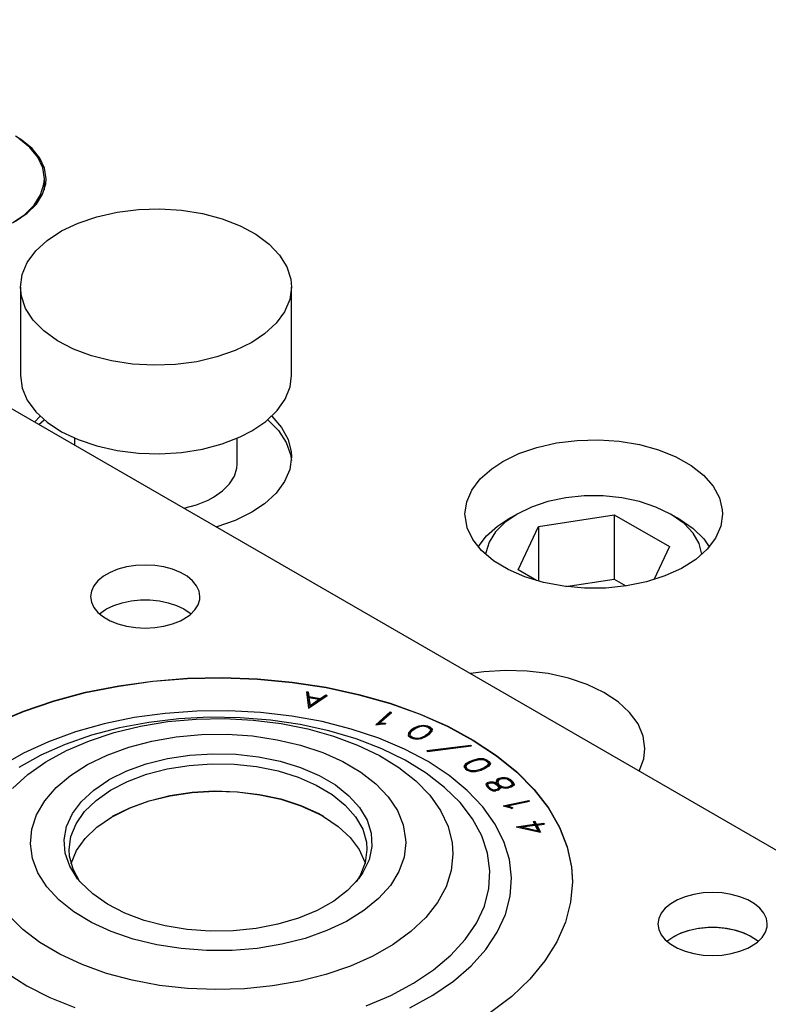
# Model space of a CAD drawing. Header units: inches. Extents: x 3 to 351, y 4 to 271.
# Tile 277 of 530: x 80.34 to 82.06, y 264.97 to 267.24. Entities that reach past the tile are written whole.
import ezdxf

# ---------------------------------------------------------------- set-up
doc = ezdxf.new("R2010")
doc.units = ezdxf.units.IN
doc.header["$LTSCALE"] = 0.5
doc.header["$MEASUREMENT"] = 0
doc.layers.add('DSS', color=7, linetype='Continuous')

msp = doc.modelspace()

# ---------------------------------------------------------------- linework, layer by layer
at = {"layer": 'DSS', "color": 30, "linetype": 'Continuous'}
for p, q in [((77.5758, 267.9231), (98.347, 255.931)), ((80.5442, 265.9632), (80.5286, 265.9542)), ((80.5622, 265.9704), (80.5442, 265.9632)), ((80.5821, 265.9758), (80.5622, 265.9704)), ((80.6033, 265.9791), (80.5821, 265.9758)), ((80.6252, 265.9802), (80.6033, 265.9791)), ((80.647, 265.9791), (80.6252, 265.9802)), ((80.6682, 265.9758), (80.647, 265.9791)), ((80.6882, 265.9704), (80.6682, 265.9758)), ((80.7061, 265.9632), (80.6882, 265.9704)), ((80.7217, 265.9542), (80.7061, 265.9632)), ((80.516, 265.9438), (80.5068, 265.9323)), ((80.5286, 265.9542), (80.516, 265.9438)), ((80.7343, 265.9438), (80.7217, 265.9542)), ((80.7436, 265.9323), (80.7343, 265.9438)), ((80.5011, 265.9201), (80.4992, 265.9074)), ((80.5068, 265.9323), (80.5011, 265.9201)), ((80.7492, 265.9201), (80.7436, 265.9323)), ((80.7512, 265.9074), (80.7492, 265.9201)), ((80.4992, 265.9074), (80.5011, 265.8948)), ((80.5011, 265.8948), (80.5068, 265.8826)), ((80.5529, 265.887), (80.5719, 265.8933)), ((80.5719, 265.8933), (80.5925, 265.8977)), ((80.5925, 265.8977), (80.6142, 265.8999)), ((80.6142, 265.8999), (80.6361, 265.8999)), ((80.6361, 265.8999), (80.6578, 265.8977)), ((80.6578, 265.8977), (80.6784, 265.8933)), ((80.6784, 265.8933), (80.6974, 265.887)), ((80.7469, 265.8886), (80.7507, 265.9011)), ((80.7507, 265.9011), (80.7512, 265.9074)), ((80.5068, 265.8826), (80.516, 265.8711)), ((80.516, 265.8711), (80.5286, 265.8607)), ((80.5199, 265.8674), (80.5336, 265.8774)), ((80.5336, 265.8774), (80.5361, 265.8789)), ((80.5361, 265.8789), (80.5529, 265.887)), ((80.6974, 265.887), (80.7142, 265.8789)), ((80.7142, 265.8789), (80.7284, 265.8691)), ((80.7284, 265.8657), (80.7393, 265.8767)), ((80.7284, 265.8691), (80.7304, 265.8674)), ((80.7393, 265.8767), (80.7469, 265.8886)), ((80.5286, 265.8607), (80.5442, 265.8517)), ((80.5442, 265.8517), (80.5622, 265.8444)), ((80.6882, 265.8444), (80.7061, 265.8517)), ((80.7061, 265.8517), (80.7142, 265.856)), ((80.7142, 265.856), (80.7284, 265.8657)), ((80.5622, 265.8444), (80.5821, 265.8391)), ((80.5821, 265.8391), (80.6033, 265.8358)), ((80.6033, 265.8358), (80.6252, 265.8347)), ((80.6252, 265.8347), (80.647, 265.8358)), ((80.647, 265.8358), (80.6682, 265.8391)), ((80.6682, 265.8391), (80.6882, 265.8444)), ((80.5641, 265.7018), (80.6427, 265.7127)), ((80.6427, 265.7127), (80.7227, 265.719)), ((80.7227, 265.719), (80.8035, 265.7207)), ((80.8035, 265.7207), (80.8842, 265.7178)), ((80.8842, 265.7178), (80.9639, 265.7103)), ((80.9639, 265.7103), (81.042, 265.6983)), ((80.4143, 265.667), (80.4877, 265.6866)), ((80.4877, 265.6866), (80.5641, 265.7018)), ((81.042, 265.6983), (81.1177, 265.6819)), ((80.3447, 265.6434), (80.4143, 265.667)), ((81.1177, 265.6819), (81.1902, 265.6613)), ((80.2794, 265.6158), (80.3447, 265.6434)), ((81.1902, 265.6613), (81.2588, 265.6366)), ((81.2588, 265.6366), (81.3228, 265.6082)), ((81.3228, 265.6082), (81.3816, 265.5762)), ((81.3816, 265.5762), (81.4347, 265.541)), ((81.4347, 265.541), (81.4816, 265.503)), ((81.4816, 265.503), (81.5216, 265.4625)), ((81.5216, 265.4625), (81.5546, 265.4199)), ((81.5546, 265.4199), (81.5801, 265.3756)), ((81.5801, 265.3756), (81.5979, 265.3301)), ((81.5979, 265.3301), (81.6078, 265.2838)), ((81.6078, 265.2838), (81.61, 265.2491)), ((81.61, 265.2491), (81.606, 265.2025)), ((81.8703, 265.2152), (81.8523, 265.2079)), ((81.8902, 265.2205), (81.8703, 265.2152)), ((81.9114, 265.2238), (81.8902, 265.2205)), ((81.9333, 265.2249), (81.9114, 265.2238)), ((81.9552, 265.2238), (81.9333, 265.2249)), ((81.9764, 265.2205), (81.9552, 265.2238)), ((81.9963, 265.2152), (81.9764, 265.2205)), ((82.0143, 265.2079), (81.9963, 265.2152)), ((81.606, 265.2025), (81.594, 265.1564)), ((81.8242, 265.1886), (81.8149, 265.1771)), ((81.8368, 265.1989), (81.8242, 265.1886)), ((81.8523, 265.2079), (81.8368, 265.1989)), ((82.0298, 265.1989), (82.0143, 265.2079)), ((82.0424, 265.1886), (82.0298, 265.1989)), ((82.0517, 265.1771), (82.0424, 265.1886)), ((81.8092, 265.1648), (81.8073, 265.1522)), ((81.8149, 265.1771), (81.8092, 265.1648)), ((82.0574, 265.1648), (82.0517, 265.1771)), ((82.0593, 265.1522), (82.0574, 265.1648)), ((81.594, 265.1564), (81.5742, 265.1112)), ((81.8073, 265.1522), (81.8092, 265.1395)), ((81.88, 265.1381), (81.9007, 265.1424)), ((81.9007, 265.1424), (81.9223, 265.1446)), ((81.9223, 265.1446), (81.9443, 265.1446)), ((81.9443, 265.1446), (81.9659, 265.1424)), ((81.9659, 265.1424), (81.9865, 265.1381)), ((82.055, 265.1334), (82.0588, 265.1458)), ((82.0588, 265.1458), (82.0593, 265.1522)), ((81.8092, 265.1395), (81.8149, 265.1273)), ((81.8149, 265.1273), (81.8242, 265.1158)), ((81.8281, 265.1122), (81.8417, 265.1221)), ((81.8417, 265.1221), (81.8442, 265.1236)), ((81.8442, 265.1236), (81.861, 265.1318)), ((81.861, 265.1318), (81.88, 265.1381)), ((81.9865, 265.1381), (82.0056, 265.1318)), ((82.0056, 265.1318), (82.0224, 265.1236)), ((82.0224, 265.1236), (82.0365, 265.1139)), ((82.0365, 265.1105), (82.0475, 265.1214)), ((82.0475, 265.1214), (82.055, 265.1334)), ((81.5742, 265.1112), (81.5468, 265.0673)), ((81.8242, 265.1158), (81.8368, 265.1054)), ((81.8368, 265.1054), (81.8523, 265.0965)), ((81.8523, 265.0965), (81.8703, 265.0892)), ((81.9963, 265.0892), (82.0143, 265.0965)), ((82.0143, 265.0965), (82.0224, 265.1007)), ((82.0224, 265.1007), (82.0365, 265.1105)), ((82.0365, 265.1139), (82.0385, 265.1122)), ((81.8703, 265.0892), (81.8902, 265.0838)), ((81.8902, 265.0838), (81.9114, 265.0805)), ((81.9114, 265.0805), (81.9333, 265.0794)), ((81.9333, 265.0794), (81.9552, 265.0805)), ((81.9552, 265.0805), (81.9764, 265.0838)), ((81.9764, 265.0838), (81.9963, 265.0892)), ((81.5468, 265.0673), (81.512, 265.0252)), ((81.512, 265.0252), (81.4701, 264.9852)), ((81.4701, 264.9852), (81.4216, 264.9479))]:
    msp.add_line(p, q, dxfattribs=at)
at = {"layer": 'DSS', "color": 9, "linetype": 'Continuous'}
for p, q in [((80.3405, 266.9606), (80.3264, 266.9695)), ((80.3591, 266.9437), (80.3341, 266.9643)), ((80.3645, 266.9408), (80.3405, 266.9606)), ((80.3775, 266.9209), (80.3591, 266.9437)), ((80.3822, 266.9189), (80.3645, 266.9408)), ((80.3888, 266.8966), (80.3775, 266.9209)), ((80.393, 266.8956), (80.3822, 266.9189)), ((80.3926, 266.8715), (80.3888, 266.8966)), ((80.3967, 266.8715), (80.393, 266.8956)), ((80.3916, 266.8589), (80.3926, 266.8715)), ((80.3926, 266.8459), (80.3926, 266.8715)), ((80.3958, 266.8594), (80.3967, 266.8715)), ((80.384, 266.8341), (80.3916, 266.8589)), ((80.3885, 266.8356), (80.3958, 266.8594)), ((80.3691, 266.8105), (80.384, 266.8341)), ((80.3742, 266.8129), (80.3885, 266.8356)), ((80.3473, 266.7887), (80.3691, 266.8105)), ((80.3533, 266.792), (80.3742, 266.8129)), ((80.5604, 266.7943), (80.6093, 266.8003)), ((80.6093, 266.8003), (80.6592, 266.8018)), ((80.6592, 266.8018), (80.7088, 266.7986)), ((80.3193, 266.7694), (80.3473, 266.7887)), ((80.3264, 266.7735), (80.3533, 266.792)), ((80.4707, 266.7693), (80.5138, 266.7839)), ((80.5138, 266.7839), (80.5604, 266.7943)), ((80.7088, 266.7986), (80.757, 266.791)), ((80.757, 266.791), (80.8024, 266.7789)), ((80.8024, 266.7789), (80.8439, 266.7629)), ((80.4322, 266.7509), (80.4707, 266.7693)), ((80.8439, 266.7629), (80.8805, 266.7432)), ((80.3993, 266.7292), (80.4322, 266.7509)), ((80.8805, 266.7432), (80.9111, 266.7205)), ((80.3727, 266.7048), (80.3993, 266.7292)), ((80.9111, 266.7205), (80.9351, 266.6952)), ((80.3533, 266.6782), (80.3727, 266.7048)), ((80.9351, 266.6952), (80.9518, 266.668)), ((80.3414, 266.6502), (80.3533, 266.6782)), ((80.9518, 266.668), (80.9608, 266.6396)), ((80.3374, 266.6215), (80.3414, 266.6502)), ((80.3374, 266.6215), (80.3374, 266.4173)), ((80.3395, 266.6006), (80.3374, 266.6215)), ((80.9624, 266.6215), (80.9584, 266.5927)), ((80.9608, 266.6396), (80.9624, 266.6215)), ((80.9624, 266.4173), (80.9624, 266.6215)), ((80.3492, 266.5724), (80.3395, 266.6006)), ((80.3666, 266.5453), (80.3492, 266.5724)), ((80.9584, 266.5927), (80.9465, 266.5647)), ((80.9465, 266.5647), (80.9271, 266.5381)), ((80.3912, 266.5202), (80.3666, 266.5453)), ((80.9271, 266.5381), (80.9005, 266.5137)), ((80.4225, 266.4977), (80.3912, 266.5202)), ((80.9005, 266.5137), (80.8709, 266.4939)), ((80.4595, 266.4784), (80.4225, 266.4977)), ((80.8709, 266.4939), (80.8328, 266.4752)), ((80.5015, 266.4627), (80.4595, 266.4784)), ((80.5472, 266.4511), (80.5015, 266.4627)), ((80.7901, 266.4602), (80.7438, 266.4494)), ((80.8328, 266.4752), (80.7901, 266.4602)), ((80.5955, 266.4438), (80.5472, 266.4511)), ((80.6453, 266.4411), (80.5955, 266.4438)), ((80.6951, 266.4429), (80.6453, 266.4411)), ((80.7438, 266.4494), (80.6951, 266.4429)), ((80.3374, 266.4173), (80.3414, 266.3886)), ((80.9591, 266.3912), (80.9624, 266.4173)), ((80.948, 266.3631), (80.9591, 266.3912)), ((80.3414, 266.3886), (80.3533, 266.3606)), ((80.3533, 266.3606), (80.3727, 266.334)), ((80.9292, 266.3364), (80.948, 266.3631)), ((80.3701, 266.3099), (80.3831, 266.3234)), ((80.3727, 266.334), (80.3993, 266.3096)), ((80.9033, 266.3117), (80.9292, 266.3364)), ((80.9167, 266.3234), (80.9393, 266.2977)), ((80.38, 266.3041), (80.3922, 266.3153)), ((80.3993, 266.3096), (80.4322, 266.2879)), ((80.8709, 266.2898), (80.9033, 266.3117)), ((80.9076, 266.3153), (80.9325, 266.2903)), ((80.4322, 266.2879), (80.4707, 266.2695)), ((80.8439, 266.2759), (80.8709, 266.2898)), ((80.9325, 266.2903), (80.9501, 266.2633)), ((80.9393, 266.2977), (80.9544, 266.2702)), ((80.4624, 266.273), (80.4624, 266.2565)), ((80.4707, 266.2695), (80.5138, 266.2549)), ((80.5138, 266.2549), (80.5604, 266.2445)), ((80.757, 266.2478), (80.8024, 266.2599)), ((80.8024, 266.2599), (80.8439, 266.2759)), ((80.8374, 266.2132), (80.8374, 266.273)), ((80.9501, 266.2633), (80.9601, 266.235)), ((80.9544, 266.2702), (80.9617, 266.2417)), ((81.5283, 266.2517), (81.5736, 266.262)), ((81.5736, 266.262), (81.6212, 266.2679)), ((81.6212, 266.2679), (81.6699, 266.2692)), ((81.6699, 266.2692), (81.7182, 266.2659)), ((81.7182, 266.2659), (81.765, 266.258)), ((81.765, 266.258), (81.8089, 266.2459)), ((80.5604, 266.2445), (80.6093, 266.2384)), ((80.6093, 266.2384), (80.6592, 266.237)), ((80.6592, 266.237), (80.7088, 266.2401)), ((80.7088, 266.2401), (80.757, 266.2478)), ((80.9601, 266.235), (80.9621, 266.2214)), ((80.9617, 266.2417), (80.9624, 266.2295)), ((81.4494, 266.2191), (81.4865, 266.2373)), ((81.4865, 266.2373), (81.5283, 266.2517)), ((81.8089, 266.2459), (81.8488, 266.2298)), ((80.8367, 266.2038), (80.8374, 266.2132)), ((80.9624, 266.2295), (80.9584, 266.2008)), ((81.4242, 266.2025), (81.4494, 266.2191)), ((81.8488, 266.2298), (81.8836, 266.2101)), ((81.8836, 266.2101), (81.9124, 266.1875)), ((80.831, 266.1852), (80.8367, 266.2038)), ((80.9584, 266.2008), (80.9465, 266.1728)), ((81.3977, 266.1789), (81.4242, 266.2025)), ((81.9124, 266.1875), (81.9344, 266.1624)), ((80.8035, 266.1511), (80.8198, 266.1675)), ((80.8198, 266.1675), (80.831, 266.1852)), ((80.9465, 266.1728), (80.9271, 266.1462)), ((81.3783, 266.1532), (81.3977, 266.1789)), ((80.7825, 266.1367), (80.8035, 266.1511)), ((80.9271, 266.1462), (80.9005, 266.1218)), ((81.3664, 266.1259), (81.3783, 266.1532)), ((81.9344, 266.1624), (81.9489, 266.1355)), ((80.7138, 266.1114), (80.7434, 266.1194)), ((80.7434, 266.1194), (80.7702, 266.1302)), ((80.7702, 266.1302), (80.7825, 266.1367)), ((80.9005, 266.1218), (80.8709, 266.102)), ((81.3624, 266.0979), (81.3664, 266.1259)), ((81.9489, 266.1355), (81.9557, 266.1077)), ((80.8709, 266.102), (80.8328, 266.0833)), ((81.3625, 266.0942), (81.3624, 266.0979)), ((81.9562, 266.0979), (81.9522, 266.0699)), ((81.9557, 266.1077), (81.9562, 266.0979)), ((80.8328, 266.0833), (80.7901, 266.0683)), ((81.3675, 266.0662), (81.3625, 266.0942)), ((80.7901, 266.0683), (80.789, 266.068)), ((81.3804, 266.0391), (81.3675, 266.0662)), ((81.9522, 266.0699), (81.9403, 266.0426)), ((81.4008, 266.0136), (81.3804, 266.0391)), ((81.9403, 266.0426), (81.9209, 266.0168)), ((81.4282, 265.9903), (81.4008, 266.0136)), ((81.9209, 266.0168), (81.8944, 265.9932)), ((81.4618, 265.9699), (81.4282, 265.9903)), ((81.8944, 265.9932), (81.8616, 265.9724)), ((81.5006, 265.953), (81.4618, 265.9699)), ((81.8616, 265.9724), (81.8234, 265.955)), ((81.5438, 265.94), (81.5006, 265.953)), ((81.59, 265.9312), (81.5438, 265.94)), ((81.7807, 265.9415), (81.7348, 265.9321)), ((81.8234, 265.955), (81.7807, 265.9415)), ((81.6382, 265.9269), (81.59, 265.9312)), ((81.6869, 265.9272), (81.6382, 265.9269)), ((81.7348, 265.9321), (81.6869, 265.9272)), ((81.4059, 265.7341), (81.3749, 265.7297)), ((81.4556, 265.7373), (81.4059, 265.7341)), ((81.5055, 265.7358), (81.4556, 265.7373)), ((81.5543, 265.7298), (81.5055, 265.7358)), ((81.6009, 265.7194), (81.5543, 265.7298)), ((81.644, 265.7048), (81.6009, 265.7194)), ((81.6825, 265.6864), (81.644, 265.7048)), ((81.7155, 265.6647), (81.6825, 265.6864)), ((81.742, 265.6403), (81.7155, 265.6647)), ((81.7615, 265.6137), (81.742, 265.6403)), ((81.7733, 265.5857), (81.7615, 265.6137)), ((81.7773, 265.557), (81.7733, 265.5857)), ((81.7746, 265.5332), (81.7773, 265.557)), ((81.7641, 265.505), (81.7746, 265.5332)), ((80.5895, 265.4205), (80.634, 265.4365)), ((80.634, 265.4365), (80.6822, 265.4484)), ((80.6822, 265.4484), (80.733, 265.456)), ((80.733, 265.456), (80.7852, 265.459)), ((80.7852, 265.459), (80.8375, 265.4574)), ((80.8375, 265.4574), (80.8889, 265.4512)), ((80.8889, 265.4512), (80.938, 265.4406)), ((80.938, 265.4406), (80.9837, 265.4258)), ((80.5497, 265.4008), (80.5895, 265.4205)), ((80.9837, 265.4258), (81.0251, 265.4071)), ((81.0251, 265.4071), (81.0365, 265.4008)), ((81.8768, 265.1372), (81.8972, 265.1419)), ((81.8972, 265.1419), (81.9187, 265.1444)), ((81.9187, 265.1444), (81.9407, 265.1448)), ((81.9407, 265.1448), (81.9624, 265.1429)), ((81.9624, 265.1429), (81.9833, 265.1389)), ((81.8281, 265.1122), (81.8417, 265.1221)), ((81.8417, 265.1221), (81.8581, 265.1305)), ((81.8581, 265.1305), (81.8768, 265.1372)), ((81.9833, 265.1389), (82.0026, 265.1329)), ((82.0026, 265.1329), (82.0198, 265.125)), ((82.0198, 265.125), (82.0344, 265.1156)), ((82.0344, 265.1156), (82.0385, 265.1122))]:
    msp.add_line(p, q, dxfattribs=at)
at = {"layer": 'DSS', "color": 132, "linetype": 'Continuous'}
for p, q in [((81.5536, 266.1266), (81.5159, 266.1141)), ((81.5946, 266.1352), (81.5536, 266.1266)), ((81.6375, 266.1396), (81.5946, 266.1352)), ((81.6811, 266.1396), (81.6375, 266.1396)), ((81.724, 266.1352), (81.6811, 266.1396)), ((81.765, 266.1266), (81.724, 266.1352)), ((81.8027, 266.114), (81.765, 266.1266)), ((81.4825, 266.0979), (81.4545, 266.0786)), ((81.4825, 266.0979), (81.4604, 266.0851)), ((81.5159, 266.1141), (81.4825, 266.0979)), ((81.4825, 266.0979), (81.4825, 266.0979)), ((81.5317, 266.0695), (81.706, 266.0964)), ((81.706, 266.0964), (81.8336, 266.0228)), ((81.706, 266.0964), (81.706, 265.9478)), ((81.8361, 266.0979), (81.8027, 266.114)), ((81.8582, 266.0851), (81.8361, 266.0979)), ((81.8402, 266.0954), (81.8361, 266.0979)), ((81.8674, 266.0758), (81.8402, 266.0954)), ((81.4545, 266.0786), (81.4327, 266.0568)), ((81.4377, 266.0703), (81.4604, 266.0851)), ((81.8582, 266.0851), (81.8887, 266.0642)), ((81.8883, 266.0537), (81.8674, 266.0758)), ((81.4118, 266.0474), (81.4377, 266.0703)), ((81.4327, 266.0568), (81.4178, 266.0332)), ((81.485, 265.9689), (81.5317, 266.0695)), ((81.5317, 266.0695), (81.5317, 265.9431)), ((81.9022, 266.0299), (81.8883, 266.0537)), ((81.8887, 266.0642), (81.9128, 266.0406)), ((81.3929, 266.0223), (81.4118, 266.0474)), ((81.4178, 266.0332), (81.4102, 266.0084)), ((81.9088, 266.005), (81.9022, 266.0299)), ((81.9128, 266.0406), (81.9257, 266.0223)), ((81.4102, 266.0084), (81.4098, 266.005)), ((81.8336, 266.0228), (81.7981, 265.9464)), ((81.5276, 265.9443), (81.485, 265.9689)), ((81.5946, 265.9306), (81.706, 265.9478)), ((81.706, 265.9478), (81.7335, 265.9319))]:
    msp.add_line(p, q, dxfattribs=at)
at = {"layer": 'DSS', "color": 11, "linetype": 'Continuous'}
for p, q in [((80.5641, 265.7011), (80.6427, 265.712)), ((80.6427, 265.712), (80.7227, 265.7183)), ((80.7227, 265.7183), (80.8035, 265.72)), ((80.8035, 265.72), (80.8842, 265.7171)), ((80.8842, 265.7171), (80.9639, 265.7096)), ((80.9639, 265.7096), (81.042, 265.6976)), ((80.4877, 265.6859), (80.5641, 265.7011)), ((80.9971, 265.6877), (81.001, 265.6878)), ((80.9971, 265.6877), (81.0019, 265.6504)), ((81.001, 265.6878), (81.0024, 265.677)), ((81.001, 265.6878), (81.001, 265.6846)), ((81.042, 265.6976), (81.1177, 265.6812)), ((80.3447, 265.6426), (80.4143, 265.6663)), ((80.4143, 265.6663), (80.4877, 265.6859)), ((81.001, 265.6846), (80.9975, 265.6845)), ((81.0024, 265.6738), (81.001, 265.6846)), ((81.0019, 265.6504), (81.0444, 265.6795)), ((81.0024, 265.677), (81.029, 265.6724)), ((81.0024, 265.677), (81.0024, 265.6738)), ((81.0027, 265.6738), (81.0024, 265.6738)), ((81.0027, 265.6748), (81.0264, 265.6707)), ((81.0027, 265.6748), (81.0051, 265.656)), ((81.0027, 265.6748), (81.0027, 265.6715)), ((81.0051, 265.6528), (81.0027, 265.6715)), ((81.0051, 265.656), (81.0264, 265.6707)), ((81.0264, 265.6674), (81.0051, 265.6528)), ((81.0264, 265.6707), (81.0264, 265.6674)), ((81.029, 265.6692), (81.0264, 265.6697)), ((81.029, 265.6724), (81.0412, 265.6809)), ((81.0412, 265.6776), (81.029, 265.6692)), ((81.029, 265.6724), (81.029, 265.6692)), ((81.0412, 265.6809), (81.0444, 265.6795)), ((81.0412, 265.6809), (81.0412, 265.6776)), ((81.0415, 265.6775), (81.0412, 265.6776)), ((81.1177, 265.6812), (81.1902, 265.6606)), ((80.2794, 265.6151), (80.3447, 265.6426)), ((81.0051, 265.656), (81.0051, 265.6528)), ((81.1566, 265.612), (81.1899, 265.6416)), ((81.1899, 265.6416), (81.1932, 265.6404)), ((81.1899, 265.6416), (81.1899, 265.6384)), ((81.1902, 265.6606), (81.2588, 265.6359)), ((81.1899, 265.6384), (81.1607, 265.6125)), ((81.1649, 265.6152), (81.1932, 265.6404)), ((81.1906, 265.6381), (81.1899, 265.6384)), ((81.2588, 265.6359), (81.3228, 265.6075)), ((81.1566, 265.612), (81.1726, 265.6139)), ((81.1649, 265.6152), (81.1723, 265.6161)), ((81.1649, 265.6152), (81.1649, 265.613)), ((81.1723, 265.6161), (81.179, 265.6157)), ((81.1723, 265.6161), (81.1723, 265.6139)), ((81.1726, 265.6139), (81.1787, 265.6135)), ((81.179, 265.6157), (81.1787, 265.6135)), ((81.239, 265.6007), (81.2322, 265.5934)), ((81.239, 265.5975), (81.2322, 265.5902)), ((81.2424, 265.5995), (81.236, 265.5928)), ((81.239, 265.6007), (81.2445, 265.6044)), ((81.2445, 265.6012), (81.239, 265.5975)), ((81.239, 265.6007), (81.239, 265.5975)), ((81.2424, 265.5995), (81.2474, 265.6028)), ((81.2445, 265.6044), (81.256, 265.6096)), ((81.2445, 265.6044), (81.2445, 265.6012)), ((81.2457, 265.6017), (81.2445, 265.6012)), ((81.2474, 265.6028), (81.258, 265.6076)), ((81.256, 265.6096), (81.2668, 265.6112)), ((81.256, 265.6096), (81.256, 265.6067)), ((81.258, 265.6076), (81.2667, 265.609)), ((81.2667, 265.609), (81.2743, 265.6073)), ((81.2668, 265.6112), (81.2762, 265.6092)), ((81.2668, 265.6112), (81.2668, 265.609)), ((81.2743, 265.6073), (81.2783, 265.6055)), ((81.2821, 265.5967), (81.2758, 265.5901)), ((81.2762, 265.6092), (81.2812, 265.6069)), ((81.2762, 265.6092), (81.2762, 265.6065)), ((81.2783, 265.6055), (81.2828, 265.6018)), ((81.2859, 265.5961), (81.2791, 265.5888)), ((81.2812, 265.6037), (81.2795, 265.6045)), ((81.2812, 265.6069), (81.2868, 265.6022)), ((81.2812, 265.6069), (81.2812, 265.6037)), ((81.2864, 265.5994), (81.2812, 265.6037)), ((81.2828, 265.6018), (81.2821, 265.5967)), ((81.2828, 265.5985), (81.2821, 265.5935)), ((81.2821, 265.5967), (81.2821, 265.5935)), ((81.2828, 265.6018), (81.2828, 265.5985)), ((81.2868, 265.6022), (81.2859, 265.5961)), ((81.3228, 265.6075), (81.3816, 265.5755)), ((81.2322, 265.5934), (81.2314, 265.5873)), ((81.2314, 265.5873), (81.2369, 265.5826)), ((81.2322, 265.5902), (81.2317, 265.587)), ((81.2322, 265.5934), (81.2322, 265.5902)), ((81.236, 265.5928), (81.2354, 265.5878)), ((81.2354, 265.5878), (81.2398, 265.584)), ((81.2354, 265.5878), (81.2354, 265.5846)), ((81.2386, 265.5818), (81.2354, 265.5846)), ((81.2369, 265.5826), (81.2419, 265.5803)), ((81.2398, 265.584), (81.2438, 265.5822)), ((81.2398, 265.584), (81.2398, 265.5813)), ((81.2419, 265.5803), (81.2513, 265.5782)), ((81.2438, 265.5822), (81.2514, 265.5805)), ((81.2438, 265.5822), (81.2438, 265.5799)), ((81.2513, 265.5782), (81.2621, 265.58)), ((81.2514, 265.5805), (81.2601, 265.5819)), ((81.2514, 265.5805), (81.2514, 265.5783)), ((81.2601, 265.5819), (81.2708, 265.5866)), ((81.2601, 265.5819), (81.2601, 265.5797)), ((81.2621, 265.58), (81.2736, 265.5851)), ((81.2758, 265.5901), (81.2708, 265.5866)), ((81.2708, 265.5866), (81.2708, 265.5838)), ((81.2758, 265.5868), (81.2724, 265.5845)), ((81.2791, 265.5888), (81.2736, 265.5851)), ((81.2821, 265.5935), (81.2758, 265.5868)), ((81.2758, 265.5901), (81.2758, 265.5868)), ((81.3816, 265.5755), (81.4347, 265.5403)), ((81.2747, 265.5522), (81.3757, 265.5649)), ((81.2747, 265.5522), (81.2758, 265.5501)), ((81.2758, 265.5501), (81.3768, 265.5628)), ((81.3757, 265.5649), (81.3768, 265.5628)), ((81.3757, 265.5649), (81.3757, 265.5627)), ((80.6276, 265.5216), (80.6764, 265.5338)), ((80.6764, 265.5338), (80.7279, 265.5417)), ((80.7279, 265.5417), (80.7808, 265.5451)), ((80.7808, 265.5451), (80.834, 265.5438)), ((80.834, 265.5438), (80.8863, 265.538)), ((80.8863, 265.538), (80.9365, 265.5277)), ((80.9365, 265.5277), (80.9835, 265.5132)), ((81.3734, 265.5274), (81.3635, 265.5213)), ((81.3734, 265.5274), (81.3805, 265.5302)), ((81.3734, 265.5274), (81.3734, 265.5241)), ((81.3761, 265.5257), (81.3826, 265.5283)), ((81.3805, 265.5302), (81.394, 265.5336)), ((81.3805, 265.5302), (81.3805, 265.5274)), ((81.3826, 265.5283), (81.395, 265.5314)), ((81.394, 265.5336), (81.4053, 265.5336)), ((81.394, 265.5336), (81.394, 265.5311)), ((81.395, 265.5314), (81.4043, 265.5314)), ((81.4043, 265.5314), (81.4109, 265.5288)), ((81.4053, 265.5336), (81.4137, 265.5304)), ((81.4053, 265.5336), (81.4053, 265.531)), ((81.4109, 265.5288), (81.414, 265.5265)), ((81.4137, 265.5271), (81.4126, 265.5275)), ((81.4137, 265.5304), (81.4176, 265.5274)), ((81.4137, 265.5304), (81.4137, 265.5271)), ((81.4176, 265.5274), (81.4209, 265.5221)), ((81.4176, 265.5274), (81.4176, 265.5242)), ((81.4347, 265.5403), (81.4816, 265.5023)), ((80.5421, 265.4852), (80.5825, 265.5052)), ((80.5825, 265.5052), (80.6276, 265.5216)), ((80.628, 265.4975), (80.6757, 265.51)), ((80.6757, 265.51), (80.7261, 265.5181)), ((80.7261, 265.5181), (80.7781, 265.5218)), ((80.7781, 265.5218), (80.8304, 265.5208)), ((80.8304, 265.5208), (80.8819, 265.5152)), ((80.8819, 265.5152), (80.9313, 265.5052)), ((80.9313, 265.5052), (80.9775, 265.4909)), ((80.9835, 265.5132), (81.0261, 265.4948)), ((81.3635, 265.5213), (81.3598, 265.5155)), ((81.3598, 265.5155), (81.3632, 265.5101)), ((81.3635, 265.5181), (81.3609, 265.5139)), ((81.3632, 265.5101), (81.3671, 265.5073)), ((81.3734, 265.5241), (81.3635, 265.5181)), ((81.3635, 265.5213), (81.3635, 265.5181)), ((81.367, 265.5201), (81.364, 265.5154)), ((81.364, 265.5154), (81.3667, 265.5111)), ((81.364, 265.5154), (81.364, 265.5122)), ((81.3667, 265.5079), (81.364, 265.5122)), ((81.3667, 265.5111), (81.3698, 265.5088)), ((81.3667, 265.5111), (81.3667, 265.5079)), ((81.3681, 265.5069), (81.3667, 265.5079)), ((81.3761, 265.5257), (81.367, 265.5201)), ((81.3671, 265.5073), (81.3755, 265.5039)), ((81.3698, 265.5088), (81.3765, 265.5061)), ((81.3698, 265.5088), (81.3698, 265.5062)), ((81.3739, 265.5244), (81.3734, 265.5241)), ((81.3765, 265.5061), (81.3857, 265.5062)), ((81.3765, 265.5061), (81.3765, 265.5039)), ((81.3857, 265.5062), (81.3983, 265.5093)), ((81.3857, 265.5062), (81.3857, 265.504)), ((81.3867, 265.504), (81.4004, 265.5074)), ((81.4047, 265.5118), (81.3983, 265.5093)), ((81.3983, 265.5093), (81.3983, 265.5068)), ((81.4074, 265.5102), (81.4004, 265.5074)), ((81.4138, 265.5174), (81.4047, 265.5118)), ((81.4047, 265.5118), (81.4047, 265.5091)), ((81.4138, 265.5142), (81.4068, 265.5099)), ((81.4173, 265.5162), (81.4074, 265.5102)), ((81.4176, 265.5242), (81.4137, 265.5271)), ((81.4167, 265.5222), (81.4138, 265.5174)), ((81.4167, 265.519), (81.4138, 265.5142)), ((81.4138, 265.5174), (81.4138, 265.5142)), ((81.414, 265.5265), (81.4167, 265.5222)), ((81.4167, 265.5222), (81.4167, 265.519)), ((81.4209, 265.5221), (81.4173, 265.5162)), ((81.4199, 265.5205), (81.4176, 265.5242)), ((80.5064, 265.4611), (80.541, 265.4845)), ((80.541, 265.4845), (80.5421, 265.4852)), ((80.5841, 265.481), (80.628, 265.4975)), ((80.9775, 265.4909), (81.0194, 265.4728)), ((81.0261, 265.4948), (81.0636, 265.473)), ((81.3755, 265.5039), (81.3867, 265.504)), ((81.436, 265.4845), (81.4338, 265.4798)), ((81.4399, 265.4877), (81.436, 265.4845)), ((81.4399, 265.4845), (81.436, 265.4812)), ((81.436, 265.4845), (81.436, 265.4812)), ((81.4397, 265.4835), (81.4379, 265.4796)), ((81.4427, 265.486), (81.4397, 265.4835)), ((81.4399, 265.4877), (81.448, 265.4902)), ((81.4399, 265.4877), (81.4399, 265.4845)), ((81.4415, 265.485), (81.4399, 265.4845)), ((81.4427, 265.486), (81.4492, 265.488)), ((81.448, 265.4902), (81.4551, 265.4902)), ((81.448, 265.4902), (81.448, 265.4876)), ((81.4492, 265.488), (81.4548, 265.488)), ((81.4548, 265.488), (81.458, 265.4875)), ((81.4551, 265.4902), (81.4598, 265.4894)), ((81.4551, 265.4902), (81.4551, 265.488)), ((81.458, 265.4875), (81.4642, 265.4843)), ((81.4598, 265.4894), (81.4673, 265.4856)), ((81.4598, 265.4894), (81.4598, 265.4865)), ((81.4642, 265.4843), (81.4698, 265.4789)), ((81.4673, 265.4824), (81.4649, 265.4836)), ((81.4673, 265.4856), (81.4735, 265.4796)), ((81.4673, 265.4856), (81.4673, 265.4824)), ((81.4735, 265.4764), (81.4673, 265.4824)), ((81.4816, 265.5023), (81.5216, 265.4618)), ((80.4784, 265.435), (80.5064, 265.4611)), ((80.5119, 265.4374), (80.5451, 265.4608)), ((80.5451, 265.4608), (80.5841, 265.481)), ((81.0194, 265.4728), (81.056, 265.4512)), ((81.0636, 265.473), (81.0949, 265.4481)), ((81.4143, 265.4783), (81.4102, 265.4748)), ((81.4102, 265.4748), (81.4124, 265.4692)), ((81.4143, 265.475), (81.4112, 265.4723)), ((81.4124, 265.4692), (81.4186, 265.4632)), ((81.4143, 265.4783), (81.42, 265.4799)), ((81.4143, 265.4783), (81.4143, 265.475)), ((81.4159, 265.4755), (81.4143, 265.475)), ((81.4172, 265.4765), (81.4144, 265.4742)), ((81.4144, 265.4742), (81.4161, 265.4699)), ((81.4144, 265.4742), (81.4144, 265.471)), ((81.4161, 265.4666), (81.4144, 265.471)), ((81.4161, 265.4699), (81.4216, 265.4645)), ((81.4161, 265.4699), (81.4161, 265.4666)), ((81.4209, 265.462), (81.4161, 265.4666)), ((81.4172, 265.4765), (81.4212, 265.4778)), ((81.4186, 265.4632), (81.4263, 265.4592)), ((81.42, 265.4799), (81.4275, 265.48)), ((81.42, 265.4799), (81.42, 265.4774)), ((81.4212, 265.4778), (81.4265, 265.4778)), ((81.4216, 265.4645), (81.4276, 265.4614)), ((81.4216, 265.4645), (81.4216, 265.4616)), ((81.4263, 265.4592), (81.4339, 265.4593)), ((81.4265, 265.4778), (81.4311, 265.476)), ((81.4275, 265.48), (81.4336, 265.4776)), ((81.4275, 265.48), (81.4275, 265.4774)), ((81.4276, 265.4614), (81.4327, 265.4615)), ((81.4276, 265.4614), (81.4276, 265.4592)), ((81.4311, 265.476), (81.4369, 265.4726)), ((81.4368, 265.4627), (81.4327, 265.4615)), ((81.4327, 265.4615), (81.4327, 265.4593)), ((81.4336, 265.4776), (81.435, 265.4768)), ((81.4336, 265.4776), (81.4336, 265.4745)), ((81.4338, 265.4798), (81.435, 265.4768)), ((81.4396, 265.461), (81.4339, 265.4593)), ((81.436, 265.4812), (81.4345, 265.478)), ((81.435, 265.4768), (81.435, 265.4737)), ((81.4396, 265.4651), (81.4368, 265.4627)), ((81.4368, 265.4627), (81.4368, 265.4601)), ((81.4369, 265.4726), (81.4393, 265.4682)), ((81.4379, 265.4796), (81.4397, 265.4749)), ((81.4379, 265.4796), (81.4379, 265.4764)), ((81.4397, 265.4717), (81.4379, 265.4764)), ((81.4396, 265.4619), (81.438, 265.4605)), ((81.4393, 265.4682), (81.4396, 265.4651)), ((81.4396, 265.4651), (81.4396, 265.4619)), ((81.4436, 265.4644), (81.4396, 265.461)), ((81.4397, 265.4749), (81.4404, 265.4736)), ((81.4397, 265.4749), (81.4397, 265.4717)), ((81.4404, 265.4704), (81.4397, 265.4717)), ((81.4404, 265.4736), (81.4421, 265.4726)), ((81.4404, 265.4736), (81.4404, 265.4704)), ((81.4421, 265.4694), (81.4404, 265.4704)), ((81.4421, 265.4726), (81.4485, 265.4693)), ((81.4421, 265.4726), (81.4421, 265.4694)), ((81.4426, 265.4691), (81.4421, 265.4694)), ((81.4426, 265.4694), (81.4466, 265.4674)), ((81.4426, 265.4694), (81.4432, 265.4684)), ((81.4426, 265.4694), (81.4426, 265.4662)), ((81.4432, 265.4652), (81.4426, 265.4662)), ((81.4432, 265.4684), (81.4436, 265.4644)), ((81.4432, 265.4684), (81.4432, 265.4652)), ((81.4433, 265.4641), (81.4432, 265.4652)), ((81.4466, 265.4674), (81.4552, 265.4659)), ((81.4485, 265.4693), (81.4555, 265.4681)), ((81.4485, 265.4693), (81.4485, 265.467)), ((81.4552, 265.4659), (81.4624, 265.466)), ((81.4555, 265.4681), (81.4611, 265.4682)), ((81.4555, 265.4681), (81.4555, 265.4659)), ((81.4677, 265.4701), (81.4611, 265.4682)), ((81.4611, 265.4682), (81.4611, 265.4659)), ((81.4705, 265.4684), (81.4624, 265.466)), ((81.4707, 265.4726), (81.4677, 265.4701)), ((81.4677, 265.4701), (81.4677, 265.4676)), ((81.4707, 265.4694), (81.469, 265.4679)), ((81.4698, 265.4789), (81.4715, 265.4744)), ((81.4744, 265.4716), (81.4705, 265.4684)), ((81.4715, 265.4744), (81.4707, 265.4726)), ((81.4707, 265.4726), (81.4707, 265.4694)), ((81.4715, 265.4711), (81.4707, 265.4694)), ((81.4715, 265.4744), (81.4715, 265.4711)), ((81.4735, 265.4796), (81.4755, 265.4742)), ((81.4735, 265.4796), (81.4735, 265.4764)), ((81.4749, 265.4727), (81.4735, 265.4764)), ((81.4755, 265.4742), (81.4744, 265.4716)), ((81.5216, 265.4618), (81.5546, 265.4191)), ((80.4852, 265.4114), (80.5119, 265.4374)), ((80.6346, 265.436), (80.6827, 265.4479)), ((80.6827, 265.4479), (80.7335, 265.4554)), ((80.7335, 265.4554), (80.7856, 265.4584)), ((80.7856, 265.4584), (80.8379, 265.4567)), ((80.8379, 265.4567), (80.8891, 265.4505)), ((80.8891, 265.4505), (80.9381, 265.4399)), ((80.9381, 265.4399), (80.9838, 265.4251)), ((81.056, 265.4512), (81.0865, 265.4266)), ((81.0949, 265.4481), (81.1194, 265.4208)), ((81.4501, 265.4247), (81.5094, 265.4372)), ((81.5094, 265.4372), (81.511, 265.4352)), ((81.5094, 265.4372), (81.5094, 265.4348)), ((80.4574, 265.4067), (80.4784, 265.435)), ((80.5504, 265.4004), (80.5901, 265.4201)), ((80.5901, 265.4201), (80.6346, 265.436)), ((80.9838, 265.4251), (81.025, 265.4064)), ((81.0865, 265.4266), (81.1102, 265.3997)), ((81.1194, 265.4208), (81.1366, 265.3917)), ((81.4501, 265.4247), (81.4656, 265.4208)), ((81.4604, 265.4236), (81.4571, 265.4229)), ((81.4604, 265.4244), (81.511, 265.4352)), ((81.4604, 265.4244), (81.4676, 265.4226)), ((81.4604, 265.4244), (81.4604, 265.4221)), ((81.4656, 265.4208), (81.4702, 265.4184)), ((81.4676, 265.4226), (81.4727, 265.42)), ((81.4676, 265.4226), (81.4676, 265.4198)), ((81.4727, 265.42), (81.4702, 265.4184)), ((81.5546, 265.4191), (81.5801, 265.3749)), ((80.4439, 265.377), (80.4574, 265.4067)), ((80.4657, 265.3834), (80.4852, 265.4114)), ((80.5135, 265.3753), (80.5471, 265.3985)), ((80.5471, 265.3985), (80.5504, 265.4004)), ((81.025, 265.4064), (81.0358, 265.4004)), ((81.0358, 265.4004), (81.0699, 265.3774)), ((81.1102, 265.3997), (81.1265, 265.3709)), ((81.1366, 265.3917), (81.1461, 265.3615)), ((80.4383, 265.3464), (80.4439, 265.377)), ((80.4538, 265.3539), (80.4657, 265.3834)), ((80.4865, 265.3494), (80.5135, 265.3753)), ((81.0699, 265.3774), (81.0976, 265.3518)), ((81.1265, 265.3709), (81.135, 265.3411)), ((81.4805, 265.3766), (81.5228, 265.3822)), ((81.4805, 265.3766), (81.5365, 265.3637)), ((81.4934, 265.3751), (81.4894, 265.3745)), ((81.4934, 265.376), (81.524, 265.38)), ((81.4934, 265.376), (81.5305, 265.3674)), ((81.4934, 265.376), (81.4934, 265.3736)), ((81.5193, 265.389), (81.5231, 265.3895)), ((81.5193, 265.389), (81.5228, 265.3822)), ((81.5231, 265.3863), (81.5209, 265.386)), ((81.5228, 265.3822), (81.5228, 265.3799)), ((81.5231, 265.3895), (81.5266, 265.3827)), ((81.5231, 265.3895), (81.5231, 265.3863)), ((81.5266, 265.3795), (81.5231, 265.3863)), ((81.524, 265.38), (81.5305, 265.3674)), ((81.5266, 265.3827), (81.5439, 265.385)), ((81.5266, 265.3827), (81.5266, 265.3795)), ((81.5277, 265.3796), (81.5266, 265.3795)), ((81.5277, 265.3805), (81.545, 265.3828)), ((81.5277, 265.3805), (81.5365, 265.3637)), ((81.5277, 265.3805), (81.5277, 265.3773)), ((81.5346, 265.3641), (81.5277, 265.3773)), ((81.5439, 265.385), (81.545, 265.3828)), ((81.5439, 265.385), (81.5439, 265.3827)), ((81.5801, 265.3749), (81.5979, 265.3294)), ((80.4407, 265.3157), (80.4383, 265.3464)), ((80.4498, 265.3238), (80.4538, 265.3539)), ((80.4666, 265.3214), (80.4865, 265.3494)), ((81.0976, 265.3518), (81.1181, 265.324)), ((81.1461, 265.3615), (81.1476, 265.3307)), ((81.5305, 265.3674), (81.5305, 265.3651)), ((80.4509, 265.3085), (80.4498, 265.3238)), ((81.1181, 265.324), (81.1311, 265.2947)), ((81.1363, 265.3238), (81.1323, 265.2936)), ((81.135, 265.3411), (81.1363, 265.3238)), ((81.1476, 265.3307), (81.1412, 265.3002)), ((81.5979, 265.3294), (81.6078, 265.2831)), ((80.4511, 265.2856), (80.4407, 265.3157)), ((80.4589, 265.2786), (80.4509, 265.3085)), ((80.4543, 265.292), (80.4666, 265.3214)), ((81.1412, 265.3002), (81.1269, 265.2706)), ((80.4691, 265.2566), (80.4511, 265.2856)), ((80.4747, 265.2498), (80.4589, 265.2786)), ((81.1323, 265.2936), (81.1205, 265.2642)), ((81.1311, 265.2947), (81.1319, 265.292)), ((81.6078, 265.2831), (81.61, 265.2484)), ((80.4764, 265.2478), (80.4691, 265.2566)), ((81.1171, 265.2566), (81.0918, 265.2296)), ((81.1205, 265.2642), (81.1115, 265.2498)), ((81.1269, 265.2706), (81.1171, 265.2566)), ((80.504, 265.2214), (80.4764, 265.2478)), ((80.538, 265.1978), (80.504, 265.2214)), ((81.0918, 265.2296), (81.0597, 265.205)), ((80.5778, 265.1774), (80.538, 265.1978)), ((81.0597, 265.205), (81.0217, 265.1835)), ((80.6224, 265.1606), (80.5778, 265.1774)), ((80.9785, 265.1655), (80.9311, 265.1515)), ((81.0217, 265.1835), (80.9785, 265.1655)), ((80.6709, 265.1479), (80.6224, 265.1606)), ((80.7221, 265.1395), (80.6709, 265.1479)), ((80.8806, 265.1417), (80.8282, 265.1364)), ((80.9311, 265.1515), (80.8806, 265.1417)), ((80.775, 265.1356), (80.7221, 265.1395)), ((80.8282, 265.1364), (80.775, 265.1356))]:
    msp.add_line(p, q, dxfattribs=at)
at = {"layer": 'DSS', "color": 96, "linetype": 'Continuous'}
for p, q in [((80.744, 265.6435), (80.6711, 265.6381)), ((80.8176, 265.6443), (80.744, 265.6435)), ((80.8908, 265.6404), (80.8176, 265.6443)), ((80.5996, 265.6282), (80.5303, 265.6139)), ((80.6711, 265.6381), (80.5996, 265.6282)), ((80.6142, 265.6086), (80.6775, 265.619)), ((80.7024, 265.6254), (80.6331, 265.6172)), ((80.6775, 265.619), (80.7425, 265.6248)), ((80.7729, 265.629), (80.7024, 265.6254)), ((80.7425, 265.6248), (80.8083, 265.626)), ((80.8437, 265.628), (80.7729, 265.629)), ((80.8083, 265.626), (80.8738, 265.6227)), ((80.9139, 265.6224), (80.8437, 265.628)), ((80.8738, 265.6227), (80.9382, 265.6147)), ((80.9629, 265.632), (80.8908, 265.6404)), ((80.9824, 265.6123), (80.9139, 265.6224)), ((81.033, 265.6191), (80.9629, 265.632)), ((81.1002, 265.602), (81.033, 265.6191)), ((80.5303, 265.6139), (80.4642, 265.5953)), ((80.5657, 265.6045), (80.5013, 265.5876)), ((80.5535, 265.5939), (80.6142, 265.6086)), ((80.6331, 265.6172), (80.5657, 265.6045)), ((80.9382, 265.6147), (81.0004, 265.6024)), ((81.0486, 265.5977), (80.9824, 265.6123)), ((81.0004, 265.6024), (81.0595, 265.5857)), ((81.1115, 265.579), (81.0486, 265.5977)), ((81.1639, 265.5806), (81.1002, 265.602)), ((80.402, 265.5726), (80.3444, 265.5463)), ((80.4642, 265.5953), (80.402, 265.5726)), ((80.5013, 265.5876), (80.4406, 265.5666)), ((80.4436, 265.5524), (80.4964, 265.5751)), ((80.4964, 265.5751), (80.5535, 265.5939)), ((80.587, 265.5599), (80.6405, 265.574)), ((80.6405, 265.574), (80.6968, 265.5838)), ((80.6968, 265.5838), (80.7549, 265.5891)), ((80.7549, 265.5891), (80.8137, 265.5898)), ((80.8137, 265.5898), (80.8721, 265.5859)), ((80.8721, 265.5859), (80.9291, 265.5774)), ((80.9291, 265.5774), (80.9835, 265.5646)), ((81.0595, 265.5857), (81.1147, 265.5651)), ((81.1704, 265.5563), (81.1115, 265.579)), ((81.2231, 265.5555), (81.1639, 265.5806)), ((80.4406, 265.5666), (80.3844, 265.5417)), ((80.396, 265.5261), (80.4436, 265.5524)), ((80.5373, 265.5418), (80.587, 265.5599)), ((80.9835, 265.5646), (81.0344, 265.5476)), ((81.1147, 265.5651), (81.1652, 265.5407)), ((81.2245, 265.5299), (81.1704, 265.5563)), ((81.2773, 265.5268), (81.2231, 265.5555)), ((80.3444, 265.5463), (80.2921, 265.5164)), ((80.3844, 265.5417), (80.3334, 265.5134)), ((80.4924, 265.5199), (80.5373, 265.5418)), ((81.0344, 265.5476), (81.0809, 265.5268)), ((81.1652, 265.5407), (81.2102, 265.513)), ((81.273, 265.5001), (81.2245, 265.5299)), ((80.3543, 265.4968), (80.396, 265.5261)), ((80.453, 265.4947), (80.4924, 265.5199)), ((81.0809, 265.5268), (81.122, 265.5026)), ((81.2102, 265.513), (81.249, 265.4823)), ((81.3257, 265.4948), (81.2773, 265.5268)), ((80.319, 265.4647), (80.3543, 265.4968)), ((80.4199, 265.4667), (80.453, 265.4947)), ((81.122, 265.5026), (81.1571, 265.4753)), ((81.249, 265.4823), (81.2811, 265.4491)), ((81.3155, 265.4674), (81.273, 265.5001)), ((81.3678, 265.46), (81.3257, 265.4948)), ((80.3936, 265.4363), (80.4199, 265.4667)), ((81.1571, 265.4753), (81.1855, 265.4456)), ((81.3512, 265.4322), (81.3155, 265.4674)), ((81.4032, 265.4228), (81.3678, 265.46)), ((81.1855, 265.4456), (81.2066, 265.4139)), ((81.2811, 265.4491), (81.306, 265.414)), ((80.3748, 265.4041), (80.3936, 265.4363)), ((81.2066, 265.4139), (81.22, 265.3809)), ((81.306, 265.414), (81.3233, 265.3773)), ((81.3799, 265.3948), (81.3512, 265.4322)), ((81.4313, 265.3835), (81.4032, 265.4228)), ((80.3636, 265.3708), (80.3748, 265.4041)), ((81.4011, 265.3558), (81.3799, 265.3948)), ((80.3604, 265.3369), (80.3636, 265.3708)), ((81.22, 265.3809), (81.2256, 265.3471)), ((81.3233, 265.3773), (81.3328, 265.3397)), ((81.452, 265.3428), (81.4313, 265.3835)), ((81.2256, 265.3471), (81.2258, 265.3403)), ((81.4145, 265.3156), (81.4011, 265.3558)), ((80.3652, 265.3031), (80.3604, 265.3369)), ((81.2258, 265.3403), (81.2218, 265.3064)), ((81.3328, 265.3397), (81.3347, 265.3134)), ((81.4648, 265.301), (81.452, 265.3428)), ((80.3779, 265.2699), (80.3652, 265.3031)), ((81.2218, 265.3064), (81.2099, 265.2732)), ((81.3347, 265.3134), (81.3307, 265.2755)), ((81.42, 265.2749), (81.4145, 265.3156)), ((81.4697, 265.2586), (81.4648, 265.301)), ((80.3983, 265.2381), (80.3779, 265.2699)), ((81.2099, 265.2732), (81.1903, 265.2412)), ((81.3307, 265.2755), (81.3188, 265.2382)), ((81.4175, 265.234), (81.42, 265.2749)), ((81.4666, 265.2162), (81.4697, 265.2586)), ((80.4259, 265.2081), (80.3983, 265.2381)), ((81.1903, 265.2412), (81.1633, 265.211)), ((81.3188, 265.2382), (81.2991, 265.2019)), ((81.4071, 265.1936), (81.4175, 265.234)), ((81.1633, 265.211), (81.1295, 265.1832)), ((81.4555, 265.1742), (81.4666, 265.2162)), ((80.4604, 265.1806), (80.4259, 265.2081)), ((81.2991, 265.2019), (81.272, 265.1673)), ((81.3888, 265.1541), (81.4071, 265.1936)), ((80.3427, 265.1397), (80.3096, 265.1725)), ((80.5009, 265.156), (80.4604, 265.1806)), ((81.1295, 265.1832), (81.0895, 265.1583)), ((81.272, 265.1673), (81.2377, 265.1349)), ((81.4366, 265.1332), (81.4555, 265.1742)), ((80.5469, 265.1348), (80.5009, 265.156)), ((81.0895, 265.1583), (81.0441, 265.1368)), ((81.363, 265.1161), (81.3888, 265.1541)), ((80.3825, 265.1095), (80.3427, 265.1397)), ((80.5974, 265.1175), (80.5469, 265.1348)), ((80.994, 265.119), (80.9402, 265.1053)), ((81.0441, 265.1368), (80.994, 265.119)), ((81.2377, 265.1349), (81.197, 265.1051)), ((81.4101, 265.0936), (81.4366, 265.1332)), ((80.4284, 265.0822), (80.3825, 265.1095)), ((80.6516, 265.1042), (80.5974, 265.1175)), ((80.7083, 265.0953), (80.6516, 265.1042)), ((80.8836, 265.096), (80.8254, 265.0912)), ((80.9402, 265.1053), (80.8836, 265.096)), ((81.197, 265.1051), (81.1502, 265.0783)), ((81.3298, 265.0799), (81.363, 265.1161)), ((80.4797, 265.0584), (80.4284, 265.0822)), ((80.7666, 265.0909), (80.7083, 265.0953)), ((80.8254, 265.0912), (80.7666, 265.0909)), ((81.1502, 265.0783), (81.0982, 265.0551)), ((81.2899, 265.0462), (81.3298, 265.0799)), ((81.3763, 265.0558), (81.4101, 265.0936)), ((80.5355, 265.0383), (80.4797, 265.0584)), ((81.0982, 265.0551), (81.0417, 265.0356)), ((81.3357, 265.0205), (81.3763, 265.0558)), ((80.3046, 265.0401), (80.3521, 265.0098)), ((80.5952, 265.0223), (80.5355, 265.0383)), ((81.0417, 265.0356), (80.9815, 265.0203)), ((81.2436, 265.0153), (81.2899, 265.0462)), ((80.3521, 265.0098), (80.4051, 264.9827)), ((80.6578, 265.0106), (80.5952, 265.0223)), ((80.7224, 265.0034), (80.6578, 265.0106)), ((80.9185, 265.0092), (80.8537, 265.0027)), ((80.9815, 265.0203), (80.9185, 265.0092)), ((81.1915, 264.9876), (81.2436, 265.0153)), ((81.2886, 264.9878), (81.3357, 265.0205)), ((80.4051, 264.9827), (80.4631, 264.9593)), ((80.788, 265.0007), (80.7224, 265.0034)), ((80.8537, 265.0027), (80.788, 265.0007)), ((81.1344, 264.9634), (81.1915, 264.9876)), ((81.2356, 264.9584), (81.2886, 264.9878))]:
    msp.add_line(p, q, dxfattribs=at)

doc.saveas('drawing.dxf')
